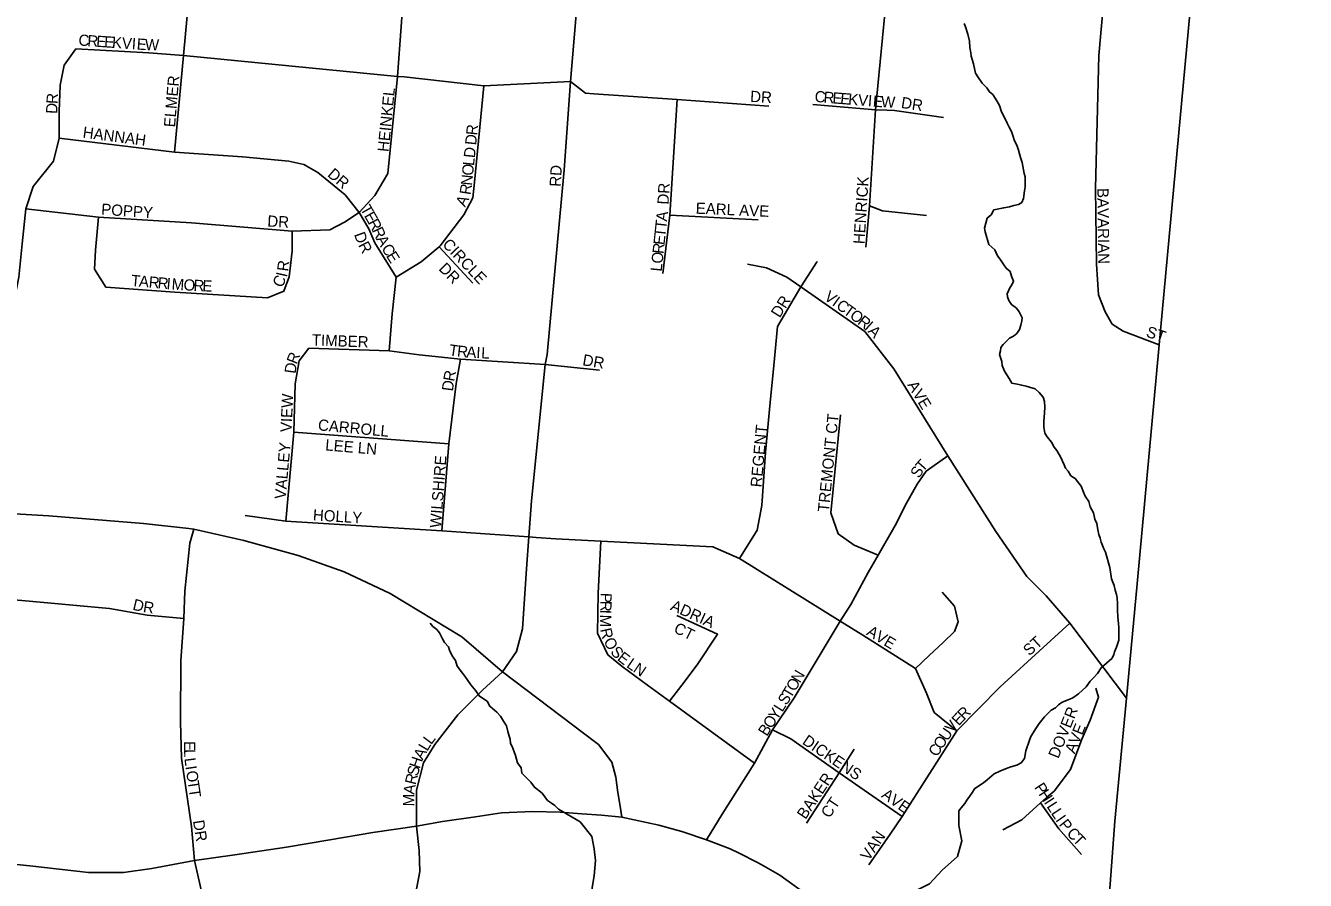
# Model space of a CAD drawing. Extents: x 1310247 to 1552180, y 377264 to 706493.
# Drawn here: x 1445480 to 1451172, y 551337 to 555139 of the extents above; entities that cross this region are included whole.
import ezdxf

# ---------------------------------------------------------------- set-up
doc = ezdxf.new("R2010")
doc.units = 0
for name, color, linetype in [('GM_X_Adjacent_County', 7, 'Continuous'), ('GM_X_City_Street', 7, 'Continuous'), ('GM_X_City_Street_Text', 7, 'Continuous'), ('GM_X_County', 7, 'Continuous'), ('GM_X_Minor_River', 7, 'Continuous'), ('GM_X_State_Route', 7, 'Continuous'), ('GM_X_Township', 7, 'Continuous')]:
    doc.layers.add(name, color=color, linetype=linetype)

msp = doc.modelspace()

# ---------------------------------------------------------------- linework, layer by layer
at = {"layer": 'GM_X_Adjacent_County'}
msp.add_lwpolyline([(1450019.2, 547439.3), (1450130, 548952.3), (1450153.4, 549272.2), (1450226.9, 550277.2), (1450323.8, 551600), (1450375.7, 552147.4), (1450423.8, 552655.3), (1450521.6, 553719.1), (1450664.8, 555272.9), (1450733.7, 556022.1), (1450803.2, 556776.9), (1450871.3, 557516.9), (1450908.9, 557926.3), (1450933.4, 558176.1), (1451171.8, 560612.9)], dxfattribs=at)
at = {"layer": 'GM_X_City_Street'}
for points in [[(1446141.8, 554575.9), (1446181.9, 555005.6), (1446222.7, 555440.1), (1446241.9, 555806.4), (1446258.5, 556092.7), (1446271.8, 556267.5)], [(1447708.1, 552722.4), (1447717.7, 552864.9), (1447730.1, 553025.7), (1447791.3, 553631), (1447800, 553675.5), (1447876, 554497.8), (1447903.2, 554889.8), (1447950.2, 555435.1)], [(1449217.1, 554153.2), (1449232.6, 554337.8), (1449259.3, 554764.7), (1449322.7, 555405.7)], [(1446964.2, 554308.1), (1447033.3, 554383.7), (1447091.3, 554480.3), (1447134.1, 554912.7), (1447166.3, 555359), (1447167.3, 555373.1)], [(1450521.6, 553719.1), (1450361.4, 553779.3), (1450312.8, 553810.8), (1450280.7, 553865.8), (1450251.2, 553941.9), (1450242.7, 554077.1), (1450238.5, 554415.3), (1450252.6, 555005.6), (1450282.1, 555338.1)], [(1445109.8, 553998.4), (1445391.1, 553966.7), (1445440.3, 553966.3), (1445450, 554019.7), (1445464.5, 554167.6), (1445481, 554323), (1445514.3, 554422.9), (1445604.2, 554536.1), (1445629.2, 554637.7), (1445629.4, 554756.7), (1445634.2, 554874.1), (1445652.5, 554962.3), (1445704.1, 555035.6)], [(1445704.1, 555035.6), (1446028.8, 555017.2), (1446181.9, 555005.6), (1447134.1, 554912.7), (1447163.2, 554911), (1447517.8, 554870.3), (1447903.2, 554889.8), (1447969.6, 554838.5), (1448007.9, 554835.8)], [(1447127.7, 554019.9), (1447239.5, 554087.6), (1447320.1, 554155.3), (1447324.1, 554158.7), (1447429.1, 554297.4), (1447469.7, 554372.8), (1447476.5, 554443), (1447517.8, 554870.3)], [(1448007.9, 554835.8), (1448377.6, 554809.7), (1448786.3, 554781)], [(1448314.5, 554035.9), (1448345, 554294.9), (1448377.6, 554809.7)], [(1448981.8, 554787.2), (1449259.3, 554764.7), (1449310.2, 554763)], [(1449310.2, 554763), (1449343.9, 554761.8), (1449562.2, 554729.4)], [(1445629.2, 554637.7), (1446141.8, 554575.9), (1446445.5, 554555.7), (1446650.4, 554536.4), (1446717.2, 554521), (1446726.2, 554515.9), (1446728.2, 554514.8)], [(1446728.2, 554514.8), (1446780, 554485.1), (1446901.8, 554385.6), (1446964.2, 554308.1)], [(1445481, 554323), (1445804, 554286.4), (1446218.5, 554261.4), (1446666.4, 554224.8), (1446833.3, 554230.6), (1446898.8, 554264.5), (1446964.2, 554308.1)], [(1447097.1, 553692.9), (1447110.7, 553856), (1447127.7, 554019.9), (1447033.4, 554173.1), (1447006.3, 554234.9), (1446964.2, 554308.1)], [(1449232.6, 554337.8), (1449291.8, 554315.2), (1449486.1, 554294.1)], [(1445804, 554286.4), (1445790.7, 554139.9), (1445787.4, 554055), (1445836.7, 553975.5), (1446143.6, 553953.5), (1446556.5, 553928.5), (1446628.1, 553956.8), (1446653, 554021.7), (1446666.4, 554134.9), (1446666.4, 554224.8)], [(1448345, 554294.9), (1448737.8, 554274.6)], [(1447469.7, 553992.8), (1447320.1, 554155.3)], [(1448655, 552769.1), (1448733.3, 552894.5), (1448754, 553003.7), (1448771.2, 553240.9), (1448791.9, 553462), (1448808.1, 553627), (1448824.4, 553800.2), (1448928.1, 553976.2), (1449000.3, 554089.8)], [(1450375.7, 552147.4), (1450123.7, 552481.3), (1450018.7, 552601.8), (1449932.6, 552688), (1449794.7, 552889), (1449581.9, 553225.3), (1449341.1, 553612.5), (1449212.3, 553777.7), (1448928.1, 553976.2), (1448865, 554019.5), (1448774.8, 554061.9), (1448690.9, 554078.1)], [(1446637.5, 552934.6), (1446672.7, 553330.5), (1446679.8, 553546), (1446696.7, 553647.4), (1446740.3, 553703.8)], [(1446740.3, 553703.8), (1447097.1, 553692.9), (1447230.6, 553674.2), (1447414.8, 553655.7), (1447791.3, 553631), (1448032.4, 553606.2)], [(1447332, 552892.3), (1447363.1, 553278.3), (1447395.4, 553547.4), (1447414.8, 553655.7)], [(1449271.8, 552783.5), (1449164.7, 552828), (1449093.2, 552878.3), (1449061.6, 552971.2), (1449104.9, 553406.9)], [(1446672.7, 553330.5), (1447363.1, 553278.3)], [(1448508.6, 551517.5), (1448578.8, 551631.2), (1448721.6, 551857.9), (1448802.5, 552006.7), (1448898.6, 552148.7), (1449102.1, 552489.7), (1449149.8, 552563.9), (1449227.6, 552705.9), (1449271.8, 552783.5), (1449347.6, 552915.2), (1449397.2, 553014.5), (1449445, 553099.3), (1449485.7, 553157), (1449581.9, 553225.3)], [(1445029.9, 552991.2), (1445583.2, 552958.9), (1446003.9, 552923.7), (1446206.4, 552901.4)], [(1446457.2, 552960), (1446637.5, 552934.6), (1447332, 552892.3), (1447717.7, 552864.9), (1447751.4, 552862.3)], [(1446230.8, 551424.8), (1446218.7, 551576.1), (1446173.3, 551880.1), (1446169.4, 552041.9), (1446171.4, 552314.1), (1446183.6, 552501.3), (1446189.1, 552623.8), (1446210.8, 552836.8), (1446228.9, 552898.9)], [(1446206.4, 552901.4), (1446228.9, 552898.9), (1446451.5, 552848.2), (1446692.6, 552781.5), (1446896.7, 552709.8), (1447101.9, 552613.3), (1447421, 552420.4), (1447601.9, 552264.7), (1448015.5, 551950.8)], [(1447751.4, 552862.3), (1447837.7, 552855.7), (1448038, 552845.8), (1448536.3, 552819.8), (1448655, 552769.1), (1449102.1, 552489.7), (1449204.1, 552427), (1449437.9, 552279.5), (1449487.4, 552168.9), (1449521.3, 552083.6), (1449622.2, 552002.1)], [(1448038, 552845.8), (1448026.7, 552614.9), (1448023.6, 552436.3), (1448069.7, 552340.8), (1448132.9, 552288.6), (1448245.3, 552205.4), (1448343.8, 552134.6), (1448721.6, 551857.9)], [(1447601.9, 552264.7), (1447663.3, 552354.9), (1447689.9, 552455.6), (1447708.1, 552722.4)], [(1445020.6, 552619.3), (1445462.9, 552581.7), (1445853.1, 552545.4), (1446020.4, 552517.2), (1446183.6, 552501.3)], [(1449437.9, 552279.5), (1449499, 552336.8), (1449561.1, 552395), (1449610.6, 552444.4), (1449628, 552487.1), (1449611.6, 552556), (1449556.3, 552618.1)], [(1448343.8, 552134.6), (1448399.3, 552205.4), (1448466.2, 552296.2), (1448557.8, 552431.7), (1448376.2, 552515.6)], [(1449230.3, 551405.5), (1449325.4, 551542.3), (1449378.3, 551620.6), (1449622.2, 552002.1), (1449814.3, 552197.1), (1450005.4, 552372.6), (1450123.7, 552481.3)], [(1447218.6, 551578.1), (1447218.7, 551738.1), (1447249.2, 551860.2), (1447299.6, 551941.1), (1447403, 552073.5), (1447511.8, 552182.3), (1447601.9, 552264.7)], [(1449825.9, 551561.7), (1449910.1, 551605.8), (1449994.3, 551682), (1450020.7, 551704.8), (1450054.5, 551734.1), (1450126.7, 551830.4), (1450178.1, 551965.2), (1450214, 552049.6), (1450251.8, 552152.4), (1450239.1, 552191.3)], [(1449378.3, 551620.6), (1449098.1, 551815.9), (1448882.7, 551966.1), (1448802.5, 552006.7)], [(1448015.5, 551950.8), (1448028.1, 551941.2), (1448086.9, 551862.1), (1448105.4, 551796.6), (1448114.7, 551727.9), (1448124.6, 551667.3), (1448131.6, 551617.5)], [(1448952.7, 551591.1), (1449098.1, 551815.9), (1449165.4, 551919.9)], [(1450176.1, 551452.1), (1450075.2, 551565.6), (1449994.3, 551682)], [(1447063.3, 550639.7), (1447052.7, 550668.9), (1447042.7, 550724.3), (1447042.1, 550787), (1447071.5, 550893.8), (1447208.7, 551244.9), (1447233.8, 551376.9), (1447230, 551470), (1447218.6, 551578.1)], [(1446230.8, 551424.8), (1446278.7, 551216.7), (1446403.3, 551155.2), (1446597.8, 551086.8), (1447071.5, 550893.8), (1447242.1, 550824.7), (1447413.8, 550754), (1447862.1, 550563.3), (1448257.1, 550442.9), (1448309.3, 550453.5), (1448378.5, 550445), (1448493, 550405.1), (1448609.6, 550343.3), (1448723.5, 550276.8), (1448784.1, 550208.5), (1448888, 550128.2), (1448953.5, 550063.8), (1448992.7, 550037.3)]]:
    msp.add_lwpolyline(points, dxfattribs=at)
at = {"layer": 'GM_X_County'}
msp.add_lwpolyline([(1451171.8, 560612.9), (1450933.4, 558176.1), (1450908.9, 557926.3), (1450871.3, 557516.9), (1450803.2, 556776.9), (1450733.7, 556022.1), (1450664.8, 555272.9), (1450521.6, 553719.1), (1450423.8, 552655.3), (1450375.7, 552147.4), (1450323.8, 551600), (1450226.9, 550277.2), (1450153.4, 549272.2), (1450130, 548952.3), (1450019.2, 547439.3)], dxfattribs=at)
at = {"layer": 'GM_X_Minor_River'}
for points in [[(1449900.5, 553787.6), (1449906.6, 553805.6), (1449910.7, 553825.6), (1449912.8, 553839.6), (1449899, 553865.7), (1449887.2, 553881.9), (1449865.3, 553898.1), (1449853.5, 553916.2), (1449847.6, 553932.3), (1449845.7, 553946.3), (1449857.9, 553972.2), (1449866, 553986.2), (1449874.1, 554002.1), (1449864.3, 554024.2), (1449858.4, 554044.3), (1449840.6, 554060.5), (1449830.7, 554074.6), (1449812.9, 554100.8), (1449803, 554114.9), (1449791.3, 554141), (1449763.5, 554165.3), (1449747.9, 554221.5), (1449744, 554237.6), (1449756.3, 554281.5), (1449774.4, 554297.4), (1449786.6, 554319.3), (1449830.6, 554328.9), (1449856.5, 554332.7), (1449874.6, 554338.5), (1449896.5, 554342.3), (1449910.6, 554352.2), (1449918.7, 554370.1), (1449923, 554404.1), (1449925.1, 554422.1), (1449925.4, 554466.2), (1449921.5, 554480.2), (1449911.9, 554530.4), (1449904.1, 554552.5), (1449896.3, 554584.6), (1449890.5, 554602.7), (1449876.7, 554630.8), (1449872.8, 554644.9), (1449865, 554667), (1449855.1, 554687.1), (1449845.3, 554705.2), (1449835.5, 554727.3), (1449819.7, 554755.5), (1449811.9, 554783.6), (1449800.1, 554803.7), (1449782.3, 554831.9), (1449766.4, 554844.1), (1449754.6, 554862.2), (1449734.8, 554882.4), (1449715, 554910.6), (1449705.2, 554926.8), (1449701.3, 554940.8), (1449695.5, 554968.9), (1449685.7, 555003), (1449683.8, 555017.1), (1449680, 555041.1), (1449678.2, 555069.2), (1449670.5, 555101.3), (1449660.7, 555133.4), (1449654.9, 555147.5)], [(1449630, 551580.8), (1449631.2, 551645.6), (1449641.3, 551659.5), (1449657.4, 551679.4), (1449665.5, 551693.3), (1449677.6, 551709.3), (1449687.7, 551725.2), (1449701.8, 551745.1), (1449739.9, 551770.8), (1449756, 551784.6), (1449788.2, 551810.3), (1449812.2, 551822.2), (1449846.2, 551835.8), (1449862.3, 551841.7), (1449888.3, 551849.5), (1449908.3, 551859.3), (1449922.4, 551879.2), (1449928.7, 551913.2), (1449945, 551961.1), (1449951.1, 551977), (1449975.4, 552016.9), (1449987.5, 552034.8), (1450011.6, 552064.6), (1450041.8, 552094.3), (1450059.9, 552104.2), (1450073.9, 552118.1), (1450090, 552129.9), (1450124, 552143.6), (1450138.1, 552149.5), (1450162.2, 552167.3), (1450196.3, 552197), (1450214.5, 552222.9), (1450228.6, 552236.8), (1450246.7, 552256.7), (1450262.8, 552282.5), (1450311.1, 552324.1), (1450319.2, 552340.1), (1450323.3, 552354), (1450331.4, 552374), (1450341.6, 552405.9), (1450342, 552462), (1450340.2, 552480), (1450338.4, 552508.1), (1450336.6, 552540.1), (1450336.8, 552566.2), (1450335, 552594.2), (1450331.1, 552608.3), (1450325.3, 552628.4), (1450321.4, 552648.4), (1450309.7, 552678.6), (1450302, 552728.7), (1450282.6, 552796.9), (1450274.7, 552811), (1450262.9, 552841.2), (1450259.1, 552859.2), (1450253.2, 552875.3), (1450249.3, 552895.4), (1450243.6, 552923.5), (1450235.7, 552943.5), (1450229.9, 552971.6), (1450214.2, 552997.8), (1450208.3, 553021.9), (1450192.5, 553046.1), (1450184.7, 553064.2), (1450174.9, 553090.3), (1450147.2, 553124.6), (1450129.3, 553136.8), (1450117.5, 553156.9), (1450105.6, 553171), (1450099.7, 553185.1), (1450082, 553221.3), (1450066.2, 553249.5), (1450054.4, 553263.6), (1450042.6, 553285.7), (1450022.8, 553309.9), (1450012.9, 553326), (1450009.1, 553352.1), (1450009.3, 553378.2), (1450011.6, 553416.2), (1450013.7, 553442.2), (1450011.9, 553466.2), (1450006.1, 553486.3), (1449988.3, 553506.5), (1449970.4, 553522.7), (1449944.5, 553530.9), (1449930.6, 553535.1), (1449910.6, 553539.2), (1449890.7, 553543.4), (1449866.8, 553547.7), (1449854.9, 553569.8), (1449833.2, 553602), (1449823.4, 553626.2), (1449821.6, 553644.2), (1449811.8, 553676.3), (1449815.9, 553692.3), (1449818, 553706.3), (1449828.1, 553720.2), (1449856.3, 553748), (1449874.3, 553757.8), (1449888.4, 553769.7), (1449900.5, 553787.6)], [(1447946, 551597.9), (1447850.2, 551654.1), (1447834.4, 551670.2), (1447818.5, 551680.4), (1447800.6, 551692.6), (1447776.9, 551724.8), (1447743.1, 551751.2), (1447727.3, 551773.3), (1447687.7, 551813.8), (1447683.8, 551837.8), (1447668, 551860), (1447658.3, 551892.1), (1447652.4, 551908.2), (1447644.6, 551932.3), (1447636.7, 551946.4), (1447634.8, 551964.4), (1447631, 551978.5), (1447625.1, 551998.5), (1447619.3, 552024.6), (1447605.5, 552044.8), (1447591.7, 552066.9), (1447575.8, 552085.1), (1447544.1, 552111.4), (1447532.3, 552133.5), (1447498.5, 552155.9), (1447482.7, 552180.1), (1447460.9, 552206.3), (1447433.2, 552244.6), (1447423.4, 552258.7), (1447399.6, 552289), (1447391.8, 552315.1), (1447378, 552335.2), (1447366.2, 552361.3), (1447360.3, 552375.4), (1447342.5, 552395.6), (1447334.6, 552411.7), (1447320.8, 552437.9), (1447309, 552452), (1447291.1, 552466.2), (1447279.2, 552480.3)], [(1448516.9, 550513.3), (1448426, 550491.8), (1448348.4, 550516), (1448294.6, 550531.6), (1448220.8, 550549.7), (1448125.4, 550580.5), (1448053.8, 550606.6), (1447983.4, 550670.9), (1447926.7, 550722.7), (1447888.4, 550788), (1447886.4, 550856.4), (1447906.6, 550930.1), (1447935, 551009.7), (1447962.7, 551065.2), (1447984.8, 551134.8), (1447992.3, 551186.8), (1447994.1, 551249.1), (1447999.8, 551305.2), (1448009.3, 551357.1), (1448015.3, 551425.2), (1448008.8, 551477.7), (1447998.3, 551532.2), (1447946, 551597.9)], [(1449449.1, 551296.6), (1449500, 551321.3), (1449556, 551382), (1449624, 551442.4), (1449644.1, 551512.1), (1449630, 551580.8)]]:
    msp.add_lwpolyline(points, dxfattribs=at)
at = {"layer": 'GM_X_State_Route'}
for points in [[(1445196.5, 551433.1), (1445499, 551401.4), (1445760.4, 551372.5), (1445915.8, 551372.5), (1446042.3, 551390.4), (1446230.8, 551424.8), (1446411, 551450.9), (1446640.6, 551485.3), (1446833.9, 551516.5), (1447025.1, 551549.2), (1447218.6, 551578.1), (1447334.4, 551599.5), (1447481.6, 551619.7), (1447596, 551637.2), (1447734.3, 551643.5), (1447857.6, 551639.8), (1447953.7, 551633.5), (1448040.7, 551627.4), (1448131.6, 551617.5), (1448296.4, 551583.1), (1448398.7, 551554.1), (1448508.6, 551517.5), (1448613.2, 551477.8), (1448653.5, 551457.5)], [(1448653.5, 551457.5), (1448734.5, 551416.7), (1448750.9, 551407.4)], [(1448750.9, 551407.4), (1448833.8, 551360.2), (1448978, 551255.7), (1449198.6, 551090.8), (1449417.7, 550931.3), (1449505.9, 550864)]]:
    msp.add_lwpolyline(points, dxfattribs=at)
at = {"layer": 'GM_X_Township'}
msp.add_lwpolyline([(1451171.8, 560612.9), (1450933.4, 558176.1), (1450908.9, 557926.3), (1450871.3, 557516.9), (1450803.2, 556776.9), (1450733.7, 556022.1), (1450664.8, 555272.9), (1450521.6, 553719.1), (1450423.8, 552655.3), (1450375.7, 552147.4), (1450323.8, 551600), (1450226.9, 550277.2), (1450153.4, 549272.2), (1450130, 548952.3), (1450019.2, 547439.3)], dxfattribs=at)

# ---------------------------------------------------------------- texts
at = {"layer": 'GM_X_City_Street_Text'}
for s, rotation, p in [('C', 356.0381, (1445714.1, 555050.2)), ('R', 356.0381, (1445753.6, 555047.4)), ('E', 356.0569, (1445793.2, 555044.7)), ('E', 356.0351, (1445828.3, 555042.3)), ('K', 356.0407, (1445863.4, 555039.9)), ('V', 356.0405, (1445907.3, 555036.8)), ('I', 356.0473, (1445951.2, 555033.8)), ('E', 356.0351, (1445973.1, 555032.3)), ('W', 358.5386, (1446010.6, 555029.7)), ('ELMER', 85.1355, (1446144.7, 554685.1)), ('R', 86.8417, (1445622.4, 554789.2)), ('HEINKEL', 84.289, (1447094.7, 554575.3)), ('DR', 356.989, (1448701.6, 554799.4)), ('C', 355.3815, (1448987.9, 554799.4)), ('R', 355.3815, (1449027.3, 554796.2)), ('E', 355.3912, (1449066.8, 554793)), ('E', 355.3771, (1449101.9, 554790.2)), ('K', 355.3756, (1449137, 554787.3)), ('V', 355.3834, (1449180.9, 554783.8)), ('I', 355.3598, (1449224.7, 554780.3)), ('E', 355.3912, (1449246.7, 554778.5)), ('W', 357.5005, (1449283.7, 554775.5)), ('DR', 351.0327, (1449371.3, 554772.9)), ('D', 87.4748, (1445620.5, 554745.4)), ('R', 84.0879, (1447488.4, 554648.9)), ('HANNAH', 352.4058, (1445732.3, 554640.7)), ('D', 84.0786, (1447483.9, 554605.1)), ('D', 84.0786, (1447478, 554548.2)), ('L', 84.0882, (1447474.4, 554513.2)), ('DR', 319.4051, (1446819.5, 554471.4)), ('N', 84.158, (1447465.3, 554425.7)), ('O', 84.0894, (1447469.8, 554469.5)), ('RD', 86.8215, (1447860.1, 554420.9)), ('R', 81.1327, (1447458.9, 554383.7)), ('DR', 86.989, (1448339.7, 554341.7)), ('HENRICK', 86.3069, (1449210.9, 554165.8)), ('BAVARIAN', 270.7953, (1450246.1, 554416.1)), ('A', 64.0019, (1447434.7, 554328.6)), ('POPPY', 356.0061, (1445815.3, 554297.8)), ('T', 299.6703, (1446966.8, 554324)), ('E', 299.6782, (1446984.2, 554293.4)), ('A', 82.8777, (1448332.6, 554265.9)), ('EARL AVE', 357.4721, (1448459.5, 554302.2)), ('DR', 356.9887, (1446554.4, 554245)), ('R', 297.9011, (1447001.4, 554263.2)), ('R', 294.8379, (1447019.7, 554228.8)), ('T', 83.9223, (1448325.2, 554196.1)), ('T', 83.9324, (1448328.9, 554231.1)), ('D', 289.9626, (1446940.2, 554210.1)), ('A', 298.9295, (1447038.1, 554189.4)), ('CIRCLE', 313.3643, (1447330.7, 554162.9)), ('E', 83.9324, (1448321.5, 554161.1)), ('R', 297.3542, (1446958, 554162.4)), ('C', 301.7029, (1447060.7, 554148.6)), ('E', 301.9957, (1447081.6, 554114.7)), ('O', 83.9318, (1448312.6, 554078)), ('R', 83.9173, (1448317.3, 554121.7)), ('R', 82.451, (1446647.7, 554043.5)), ('DR', 315, (1447314.4, 554054.5)), ('L', 83.9223, (1448308.9, 554043)), ('T', 354.9391, (1445947.5, 553981)), ('A', 354.9472, (1445982.6, 553977.9)), ('R', 354.9419, (1446026.4, 553974)), ('R', 354.9419, (1446065.9, 553970.5)), ('I', 354.9223, (1446105.3, 553967)), ('M', 356.2554, (1446128.5, 553964.9)), ('C', 63.8476, (1446620.2, 553969.6)), ('I', 77.1601, (1446641.9, 554017.1)), ('O', 356.9641, (1446181.8, 553961.5)), ('R', 356.9923, (1446225.8, 553959.1)), ('E', 356.9657, (1446265.3, 553957.1)), ('V', 323.9738, (1449027.8, 553923.2)), ('DR', 57.9971, (1448833.9, 553835.8)), ('I', 323.9738, (1449063.4, 553897.3)), ('C', 323.9738, (1449081.2, 553884.4)), ('T', 323.9738, (1449113.2, 553861.1)), ('O', 323.9738, (1449141.7, 553840.4)), ('R', 321.9174, (1449176.9, 553814.8)), ('I', 317.8044, (1449207.4, 553790.9)), ('A', 313.6915, (1449223, 553776.8)), ('ST', 341.5607, (1450459.7, 553756.1)), ('TIMBER', 357.7945, (1446752.2, 553716.4)), ('R', 68.8073, (1446685.8, 553629.4)), ('T', 351.9974, (1447360.6, 553672.2)), ('R', 353.9436, (1447397.3, 553667.1)), ('A', 356.5474, (1447439.1, 553662.7)), ('I', 357.0025, (1447483.5, 553660.1)), ('L', 356.993, (1447505.4, 553658.9)), ('DR', 350.5298, (1447954.5, 553628.3)), ('D', 82.5252, (1446680.8, 553588.8)), ('D', 82.6148, (1447380.5, 553510.4)), ('R', 79.4236, (1447386.1, 553553.3)), ('VIEW', 87.5647, (1446663.3, 553329.6)), ('AVE', 300.9612, (1449400, 553540.8)), ('CARROLL', 354.7258, (1446779.1, 553338.6)), ('TREMONT CT', 84.2264, (1449052.5, 552973.7)), ('REGENT', 84.8045, (1448753.3, 553083.6)), ('VALLEY', 84.8967, (1446636.9, 553030.8)), ('LEE LN', 355.1332, (1446811.5, 553249.4)), ('WILSHIRE', 85.6702, (1447327.7, 552903.1)), ('S', 58.4551, (1449453.8, 553122.1)), ('T', 48.557, (1449470.8, 553150.2)), ('HOLLY', 356.3496, (1446756.9, 552938.2)), ('P', 268.798, (1448037.3, 552616.1)), ('D', 346.6556, (1445953.4, 552541.3)), ('R', 351.2606, (1446000.4, 552530.3)), ('I', 268.8286, (1448035.7, 552541.3)), ('R', 268.8182, (1448036.6, 552580.9)), ('ADRIA', 335.7754, (1448344.1, 552541.4)), ('M', 268.816, (1448035.3, 552519.3)), ('CT', 333.435, (1448358.8, 552442.3)), ('R', 282.7141, (1448035.5, 552453.4)), ('AVE', 329.0388, (1449216.3, 552430.9)), ('ST', 42.5121, (1449944.3, 552332.9)), ('O', 297.709, (1448049.1, 552401.4)), ('S', 312.6103, (1448077.8, 552350.9)), ('E', 321.9563, (1448108.1, 552318.9)), ('L', 325.363, (1448149.1, 552287.5)), ('N', 325.7971, (1448178.4, 552267.2)), ('N', 59.7288, (1448924.2, 552211.7)), ('T', 58.8281, (1448883.4, 552142.9)), ('O', 59.6982, (1448902, 552173.7)), ('S', 57.6639, (1448863.9, 552112.2)), ('Y', 57.6193, (1448821.5, 552045.3)), ('L', 57.6289, (1448845.1, 552082.4)), ('E', 47.0004, (1449630.3, 552021.6)), ('R', 44.9936, (1449654, 552047)), ('DOVER', 68.1961, (1450073, 551875.8)), ('B', 57.6368, (1448776.7, 551974.6)), ('O', 57.6193, (1448797.9, 552008.1)), ('V', 51.0139, (1449603.2, 551988.1)), ('AVE', 67.838, (1450145.8, 551897.3)), ('L', 53.141, (1447283.9, 551937.5)), ('DICKENS', 325.7836, (1448930.8, 551946.6)), ('O', 57.0343, (1449554.9, 551916.3)), ('U', 55.0275, (1449578.5, 551952.8)), ('E', 270.1913, (1446184.9, 551956.4)), ('L', 271.4509, (1446185, 551920)), ('A', 61.2447, (1447245.6, 551870.3)), ('L', 59.0081, (1447266.5, 551908.4)), ('C', 57.0343, (1449533.3, 551883)), ('L', 277.0226, (1446186.3, 551879.5)), ('H', 71.2195, (1447232.4, 551830.7)), ('I', 278.4293, (1446190.8, 551843.2)), ('O', 278.5308, (1446194, 551821.3)), ('R', 76.1935, (1447214.6, 551759.3)), ('S', 75.6722, (1447224, 551797.6)), ('BAKER', 56.3112, (1448948.5, 551605.2)), ('T', 278.5329, (1446200.6, 551777.8)), ('T', 278.5396, (1446205.8, 551743)), ('A', 82.4602, (1447209.1, 551717.1)), ('AVE', 324.6878, (1449282.9, 551708.9)), ('P', 303.0687, (1449964.1, 551750.6)), ('H', 303.0687, (1449983.3, 551721.1)), ('M', 89.6904, (1447208.9, 551665.9)), ('CT', 56.3133, (1449055.2, 551610.3)), ('I', 303.0687, (1450007.3, 551684.3)), ('L', 303.0687, (1450019.3, 551665.8)), ('L', 303.0687, (1450038.5, 551636.4)), ('I', 304.8003, (1450058.6, 551605.5)), ('DR', 278.9729, (1446224.4, 551601.5)), ('P', 308.2636, (1450073.1, 551584.8)), ('C', 313.4585, (1450107, 551543.5)), ('VAN', 55.7845, (1449230.1, 551420.5)), ('T', 313.4585, (1450134.2, 551514.8))]:
    msp.add_text(s, height=50, rotation=rotation, dxfattribs=at).set_placement(p)

doc.saveas('drawing.dxf')
